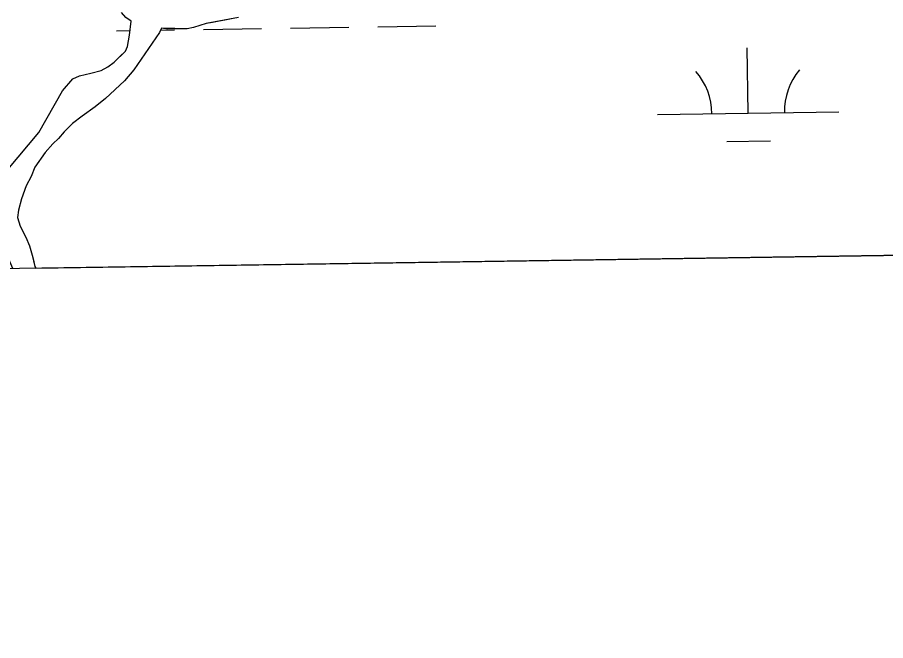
# Model space of a CAD drawing. Extents: x 3807117 to 3845308, y 337856 to 363736.
# Drawn here: x 3825059.2 to 3825537.5, y 343281.4 to 343625 of the extents above; entities that cross this region are included whole.
import ezdxf

# ---------------------------------------------------------------- set-up
doc = ezdxf.new("R2010")
doc.units = 0
for name, color, linetype in [('V-GRID-FRAM', 7, 'Continuous'), ('V-TOPO-SHOR', 7, 'Continuous'), ('V-WETL-SWMP', 7, 'Continuous')]:
    doc.layers.add(name, color=color, linetype=linetype)

msp = doc.modelspace()

# ---------------------------------------------------------------- linework, layer by layer
at = {"layer": 'V-GRID-FRAM'}
msp.add_lwpolyline([(3811100.57, 361461.86), (3842914.16, 361938.5), (3843194.47, 343758.27), (3811365.02, 343281.4), (3811100.57, 361461.86)], dxfattribs=at)
at = {"layer": 'V-TOPO-SHOR'}
for points in [[(3825121.8, 343622.91), (3825119, 343624.91), (3825116.5, 343627.6)], [(3825056.66, 343486.53), (3825045.38, 343512.66), (3825045.48, 343525.03), (3825048.13, 343534.29), (3825071.03, 343561.42), (3825084.1, 343584.51), (3825089.83, 343591.17), (3825093.45, 343592.68), (3825099.65, 343594.18), (3825105.33, 343595.68), (3825108.95, 343597.71), (3825112.58, 343600.26), (3825115.7, 343603.33), (3825118.82, 343606.4), (3825119.87, 343608.96), (3825120.95, 343615.14), (3825121.8, 343622.91)], [(3825181.03, 343624.98), (3825177.21, 343624.25), (3825173.39, 343623.52), (3825170.34, 343622.93), (3825166.6, 343622.2), (3825163.16, 343621.54), (3825159.65, 343620.58), (3825156.21, 343619.31), (3825152.69, 343618.73), (3825145.86, 343618.74)], [(3825138.62, 343619.11), (3825137.46, 343616.55), (3825123.37, 343596.05), (3825118.17, 343589.91), (3825107.78, 343580.2), (3825102.07, 343575.6), (3825094.81, 343570.51), (3825089.63, 343566.43), (3825084.95, 343561.83), (3825081.83, 343558.24), (3825078.71, 343555.17), (3825074.55, 343550.57), (3825068.81, 343542.37), (3825066.71, 343537.23), (3825064.09, 343532.1), (3825061.46, 343524.9), (3825059.86, 343518.73), (3825059.31, 343514.61), (3825060.82, 343509.96), (3825063.86, 343503.75), (3825065.89, 343499.1), (3825067.39, 343493.93), (3825067.89, 343491.86), (3825068.89, 343487.73), (3825069.33, 343486.72)], [(3825145.86, 343618.74), (3825142.12, 343618.4), (3825138.62, 343619.11)]]:
    msp.add_lwpolyline(points, dxfattribs=at)
at = {"layer": 'V-WETL-SWMP'}
for p, q in [((3825119, 343624.91), (3825116.5, 343627.6)), ((3825121.8, 343622.9), (3825119, 343624.91)), ((3825120.95, 343615.14), (3825121.8, 343622.9)), ((3825181.03, 343624.98), (3825163.16, 343621.54)), ((3825113.73, 343617.64), (3825121.24, 343617.75)), ((3825138.62, 343619.11), (3825137.45, 343616.55)), ((3825138.12, 343618.01), (3825145.73, 343618.12)), ((3825145.86, 343618.75), (3825138.62, 343619.11)), ((3825152.69, 343618.73), (3825145.86, 343618.75)), ((3825156.2, 343619.31), (3825152.69, 343618.73)), ((3825159.65, 343620.58), (3825156.2, 343619.31)), ((3825163.16, 343621.54), (3825159.65, 343620.58)), ((3825161.73, 343618.36), (3825193.72, 343618.84)), ((3825209.72, 343619.08), (3825241.72, 343619.56)), ((3825257.72, 343619.8), (3825289.71, 343620.28)), ((3825119.87, 343608.96), (3825120.95, 343615.14)), ((3825137.45, 343616.55), (3825123.37, 343596.05)), ((3825118.82, 343606.4), (3825119.87, 343608.96)), ((3825461.77, 343572.11), (3825461.23, 343608.1)), ((3825112.58, 343600.26), (3825118.82, 343606.4)), ((3825108.95, 343597.71), (3825112.58, 343600.26)), ((3825093.45, 343592.68), (3825099.64, 343594.18)), ((3825099.64, 343594.18), (3825105.33, 343595.68)), ((3825105.33, 343595.68), (3825108.95, 343597.71)), ((3825123.37, 343596.05), (3825118.17, 343589.91)), ((3825084.1, 343584.51), (3825089.83, 343591.17)), ((3825089.83, 343591.17), (3825093.45, 343592.68)), ((3825118.17, 343589.91), (3825107.78, 343580.2)), ((3825071.03, 343561.42), (3825084.1, 343584.51)), ((3825107.78, 343580.2), (3825102.07, 343575.6)), ((3825102.07, 343575.6), (3825094.81, 343570.51)), ((3825094.81, 343570.51), (3825089.63, 343566.43)), ((3825411.77, 343571.36), (3825511.76, 343572.86)), ((3825089.63, 343566.43), (3825084.95, 343561.82)), ((3825048.13, 343534.29), (3825071.03, 343561.42)), ((3825084.95, 343561.82), (3825081.83, 343558.24)), ((3825078.71, 343555.17), (3825074.55, 343550.57)), ((3825081.83, 343558.24), (3825078.71, 343555.17)), ((3825450, 343556.5), (3825474, 343556.86)), ((3825074.55, 343550.57), (3825068.81, 343542.37)), ((3825068.81, 343542.37), (3825066.71, 343537.23)), ((3825066.71, 343537.23), (3825064.09, 343532.1)), ((3825064.09, 343532.1), (3825061.45, 343524.9)), ((3825061.45, 343524.9), (3825059.86, 343518.73)), ((3825059.86, 343518.73), (3825059.31, 343514.61)), ((3825059.31, 343514.61), (3825060.82, 343509.96)), ((3825060.82, 343509.96), (3825063.86, 343503.75)), ((3825063.86, 343503.75), (3825065.89, 343499.09)), ((3825065.89, 343499.09), (3825067.39, 343493.93)), ((3825067.39, 343493.93), (3825068.89, 343487.73)), ((3825069.33, 343486.72), (3825728.23, 343496.59)), ((3825068.89, 343487.73), (3825069.33, 343486.72))]:
    msp.add_line(p, q, dxfattribs=at)
for centre, start, end in [((3825406.52, 343571.75), 0.0865, 41.6302), ((3825517, 343573.41), 140.0865, 181.6302)]:
    msp.add_arc(centre, 35.25, start, end, dxfattribs=at)

doc.saveas('drawing.dxf')
